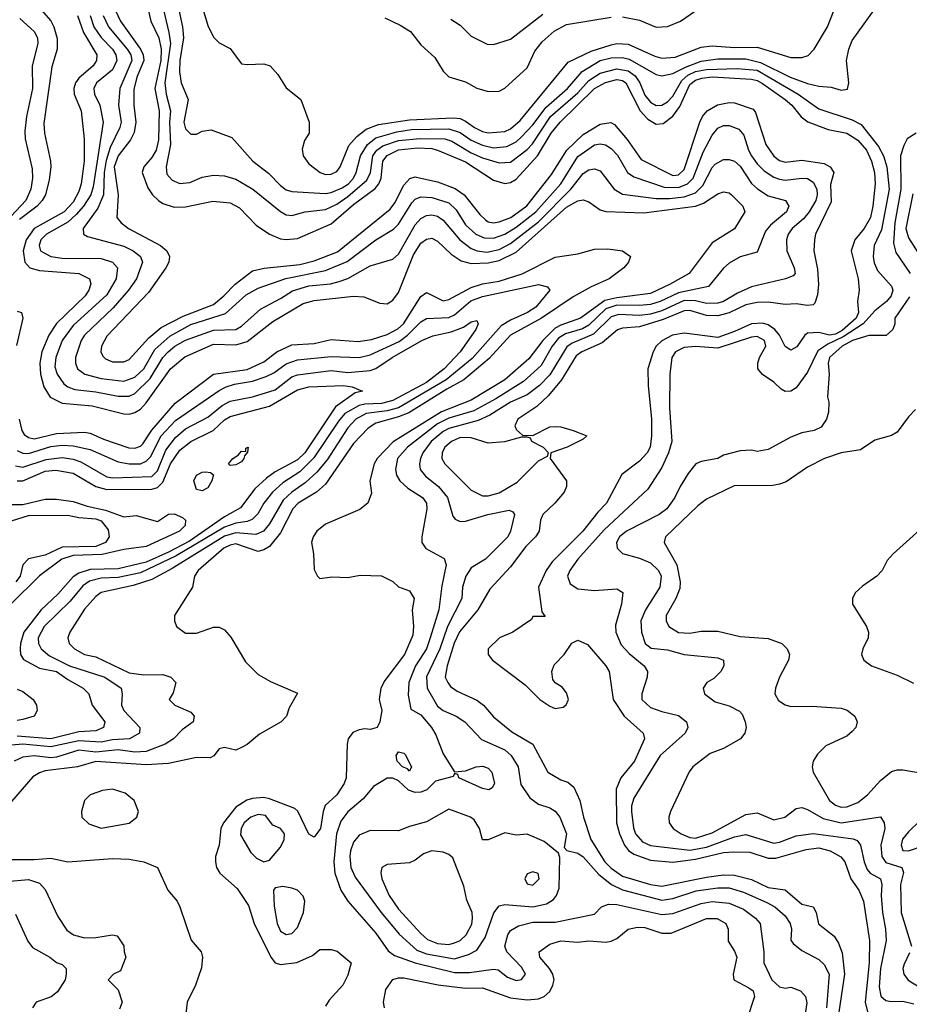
# Model space of a CAD drawing. Header units: inches. Extents: x 1793402 to 1900366, y 320852 to 470679.
# Tile 262 of 604: x 1844119 to 1847293, y 410402 to 413915. Entities that reach past the tile are written whole.
import ezdxf

# ---------------------------------------------------------------- set-up
doc = ezdxf.new("R2010")
doc.units = ezdxf.units.IN
doc.header["$MEASUREMENT"] = 0
doc.layers.add('B8441', color=7, linetype='Continuous')

msp = doc.modelspace()

# ---------------------------------------------------------------- linework, layer by layer
at = {"layer": 'B8441', "color": 4}
for points, elevation in [([(1844108, 414050), (1844230, 413910.5), (1844241.1, 413890), (1844252, 413848), (1844252.2, 413810), (1844233, 413747), (1844204.7, 413544.7), (1844206.7, 413510), (1844228.7, 413410), (1844230.3, 413389.7), (1844224.1, 413344.1), (1844210.3, 413290), (1844199.5, 413270), (1844181.1, 413250), (1844118.3, 413201.7)], 276), ([(1844755.5, 414010), (1844790.8, 413890.8), (1844811.1, 413851.1), (1844830, 413832), (1844870, 413812), (1844910, 413758), (1844930, 413754.8), (1844990, 413758), (1845012, 413750), (1845039.8, 413719.8), (1845070, 413672), (1845122, 413630), (1845152, 413550), (1845152, 413510), (1845135.3, 413484.7), (1845127.1, 413452.9), (1845130.8, 413430), (1845150, 413401), (1845191.3, 413370), (1845210, 413363), (1845230, 413363.8), (1845250, 413373.4), (1845262.9, 413390), (1845293.7, 413466.3), (1845321.8, 413498.2), (1845355.3, 413524.7), (1845399.3, 413540.7), (1845510, 413558.2), (1845665.5, 413565.5), (1845690, 413562.3), (1845710, 413553.1), (1845741.6, 413530), (1845770, 413516), (1845790, 413511.7), (1845850, 413516), (1845870, 413525.7), (1845904.7, 413555.3), (1846076.4, 413763.6), (1846157.6, 413802.4), (1846230, 413825.5), (1846250.2, 413830.2), (1846290, 413827.7), (1846384.8, 413784.8), (1846410, 413777.7), (1846458, 413782), (1846550, 413817.7), (1846590, 413821.3), (1846670, 413815.8), (1846750, 413817.6), (1846870, 413780.5), (1846910, 413780.7), (1846932.1, 413787.9), (1846954, 413810), (1847001.2, 413890), (1847025.2, 413950)], 316), ([(1844687.2, 413950), (1844700.3, 413890), (1844703.1, 413850), (1844690.4, 413770), (1844688.7, 413728.7), (1844695.5, 413690), (1844720.5, 413630), (1844704.4, 413550), (1844710, 413526), (1844730, 413506.8), (1844750, 413506.8), (1844770, 413517.3), (1844802, 413522), (1844875.3, 413495.3), (1844951.3, 413410), (1845007, 413367), (1845050, 413323), (1845070, 413308.4), (1845090, 413301.6), (1845210, 413294.6), (1845230, 413298.3), (1845270, 413315.2), (1845292.6, 413330), (1845309.7, 413350), (1845319.7, 413370), (1845334.5, 413430), (1845359.7, 413470), (1845390, 413493.4), (1845464.9, 413515.1), (1845517.2, 413522.8), (1845650, 413525.6), (1845690, 413512.6), (1845730, 413485.8), (1845770, 413466.9), (1845810, 413457.7), (1845857.4, 413462.6), (1845890, 413479.5), (1845910, 413497), (1845950, 413540.3), (1845997.2, 413602.8), (1846073, 413670), (1846126, 413730), (1846190, 413769.1), (1846230, 413779.1), (1846270, 413780.2), (1846293.9, 413773.9), (1846390, 413719.3), (1846410, 413714.4), (1846450, 413722.6), (1846494.2, 413745.8), (1846550, 413767.3), (1846610, 413775.8), (1846710, 413775.6), (1846762.7, 413762.7), (1846868, 413710), (1846930, 413687.4), (1846970, 413678.4), (1847014.9, 413674.9), (1847050, 413664), (1847072.7, 413667.3), (1847077.2, 413690), (1847069.4, 413770), (1847077, 413810), (1847090, 413841), (1847190, 413981)], 312), ([(1844325.5, 413930), (1844346.7, 413870), (1844394, 413790), (1844392.7, 413770), (1844380.4, 413750), (1844330, 413706), (1844318.3, 413690), (1844311.6, 413670), (1844312.9, 413650), (1844337.6, 413590), (1844348.7, 413488.7), (1844348.9, 413410), (1844338.3, 413330), (1844330, 413302.7), (1844310, 413264.7), (1844278, 413230), (1844170, 413169.7), (1844141.8, 413130), (1844131.5, 413090), (1844137.6, 413050), (1844154.8, 413030), (1844190, 413020.3), (1844330.2, 413010.2), (1844367.3, 412990), (1844372.7, 412972.7), (1844366, 412950), (1844352.4, 412930), (1844250, 412831.8), (1844223.1, 412790), (1844197.7, 412730), (1844190.2, 412690), (1844192.7, 412650), (1844205.2, 412605.2), (1844227.9, 412567.9), (1844270, 412547.2), (1844377.1, 412537.1), (1844490, 412508.9), (1844510, 412507.6), (1844530, 412513.4), (1844550, 412525.7), (1844570, 412548.7), (1844657.4, 412670), (1844708, 412712), (1844810, 412757.4), (1844890, 412755.2), (1844930, 412767.6), (1845021.6, 412838.4), (1845130, 412902), (1845170, 412913.1), (1845310, 412928.5), (1845346.4, 412926.4), (1845403.9, 412903.9), (1845430, 412901.3), (1845450, 412914.4), (1845470, 412941.3), (1845523.6, 413076.4), (1845550, 413118), (1845570, 413132.7), (1845590, 413135.5), (1845610, 413125.5), (1845658.9, 413078.9), (1845694.7, 413054.7), (1845730, 413045.8), (1845790, 413047.8), (1845830, 413055.9), (1845890, 413085.8), (1846070, 413245.7), (1846110, 413268.4), (1846130, 413273), (1846150, 413264.9), (1846190, 413236.3), (1846210.4, 413230.4), (1846346.3, 413226.3), (1846529.8, 413250.2), (1846559.3, 413260.7), (1846610, 413293.4), (1846630, 413300.7), (1846650, 413297.3), (1846658.8, 413290), (1846698.8, 413250), (1846706.8, 413230), (1846670, 413169.2), (1846590, 413119.3), (1846507.3, 413010), (1846438, 412970), (1846370, 412938.5), (1846250, 412923.2), (1846206.8, 412913.2), (1846120.4, 412850), (1846050, 412825.5), (1846030, 412814.4), (1845985.5, 412770), (1845935.3, 412704.7), (1845850, 412629.7), (1845730, 412558.2), (1845624.2, 412515.8), (1845451, 412409), (1845394.4, 412350), (1845383.7, 412330), (1845368.4, 412270), (1845374, 412226), (1845361, 412190), (1845332.2, 412167.8), (1845210, 412115.6), (1845179.1, 412090), (1845166, 412070), (1845160.5, 412050), (1845167.7, 412010), (1845170, 411954), (1845181, 411930), (1845190, 411921), (1845232.1, 411927.9), (1845290, 411924.9), (1845333.7, 411933.7), (1845410, 411931), (1845450.6, 411910.6), (1845470, 411891.3), (1845510, 411878), (1845526, 411850), (1845518.8, 411810), (1845524.4, 411750), (1845521.1, 411718.9), (1845492.2, 411650), (1845422, 411558), (1845408, 411530), (1845402, 411490), (1845410.5, 411450), (1845404, 411410), (1845394, 411390), (1845370, 411382.7), (1845350, 411385.2), (1845330, 411381.2), (1845308.1, 411371.9), (1845291, 411350), (1845286.8, 411330), (1845284, 411210), (1845276.3, 411190), (1845250.5, 411150), (1845208.8, 411111.2), (1845201.3, 411090), (1845192, 411030), (1845170, 410999), (1845150, 411009), (1845111.4, 411091.4), (1845100.7, 411100.7), (1845010, 411135.4), (1844990, 411139.7), (1844950, 411136.9), (1844929.2, 411130.8), (1844890, 411106), (1844846, 411050), (1844837.1, 411030), (1844830.4, 410970), (1844818, 410930), (1844818, 410910), (1844821.6, 410890), (1844833.4, 410870), (1844895.2, 410815.2), (1844935.2, 410755.2), (1844955.8, 410690), (1845014.9, 410570), (1845030, 410550.6), (1845050, 410543.8), (1845108.1, 410551.9), (1845163.7, 410576.3), (1845190, 410598), (1845230, 410598), (1845251.6, 410591.6), (1845302, 410550), (1845290, 410506), (1845271.3, 410470), (1845223.4, 410416.6), (1845210, 410395.3)], 284), ([(1844370.2, 413930), (1844383.6, 413890), (1844410, 413852), (1844450.3, 413810), (1844461.7, 413790), (1844465.7, 413770), (1844450, 413736.2), (1844393.4, 413690), (1844383, 413670), (1844385.5, 413650), (1844404.9, 413610), (1844417, 413550), (1844380.8, 413319.2), (1844372.4, 413290), (1844346.7, 413250), (1844319.8, 413220.2), (1844290, 413193.3), (1844214.9, 413150), (1844194.4, 413130), (1844188.8, 413110), (1844193, 413090), (1844230, 413070.3), (1844270, 413064.9), (1844410, 413063.7), (1844450.3, 413050.3), (1844468, 413030), (1844463.1, 412990), (1844430, 412934), (1844310, 412824.2), (1844270.3, 412770), (1844247.2, 412710), (1844243.9, 412676.1), (1844252.2, 412650), (1844276.1, 412616.1), (1844290, 412605.3), (1844315.8, 412595.8), (1844390, 412587.9), (1844470, 412571.7), (1844510, 412571.8), (1844530, 412581.1), (1844584.9, 412635.1), (1844629.9, 412710.1), (1844648.2, 412730), (1844671.8, 412750), (1844710, 412771.6), (1844810, 412807.7), (1844890, 412810.4), (1844910, 412821.6), (1844977.5, 412882.5), (1845050, 412920.4), (1845091.8, 412948.2), (1845150, 412965.2), (1845227.5, 412972.5), (1845259.3, 412980.7), (1845290, 412992), (1845370, 413037.1), (1845450, 413060.7), (1845470, 413079.1), (1845530, 413183.8), (1845550, 413205.5), (1845570, 413217.1), (1845590, 413219.5), (1845610, 413213.7), (1845630, 413199.5), (1845689.3, 413129.3), (1845730, 413098.9), (1845751, 413090), (1845785.3, 413085.3), (1845830, 413095.5), (1845870, 413116.1), (1845970, 413194), (1846086, 413310), (1846130, 413366), (1846150, 413379.3), (1846170, 413383), (1846190, 413376.3), (1846240.5, 413310), (1846270, 413292.4), (1846390, 413277.3), (1846437, 413277), (1846490, 413282.9), (1846530, 413296.9), (1846556.6, 413323.4), (1846590, 413387.3), (1846600.8, 413399.2), (1846630, 413416.3), (1846650, 413416.3), (1846670, 413410.5), (1846690, 413393), (1846730.3, 413330.3), (1846751.7, 413311.7), (1846790, 413286.4), (1846851.3, 413270), (1846864, 413250), (1846855.5, 413230), (1846798.3, 413181.7), (1846779.9, 413160.1), (1846750, 413085.2), (1846690, 413069.4), (1846650, 413046), (1846630, 413029.2), (1846576.7, 412963.3), (1846470, 412941.1), (1846403.8, 412910), (1846370, 412899.4), (1846330, 412895.3), (1846250, 412896.1), (1846210, 412884.1), (1846150, 412825.6), (1846127.3, 412812.7), (1846065.9, 412794.1), (1846041.5, 412778.5), (1846019, 412750), (1845979.1, 412680.9), (1845916.1, 412623.9), (1845817.9, 412562.1), (1845739.8, 412520.2), (1845650, 412494), (1845610, 412473.6), (1845502.4, 412390), (1845466.7, 412350), (1845459.3, 412310), (1845463.8, 412290), (1845475.5, 412270), (1845504, 412244), (1845556.3, 412210), (1845570.4, 412190), (1845572.2, 412170), (1845553.4, 412070), (1845554, 412050), (1845568.1, 412028.1), (1845633.2, 411993.2), (1845640.7, 411970), (1845624.9, 411895.1), (1845614.9, 411810), (1845583.6, 411710), (1845570.2, 411670), (1845531.6, 411610), (1845507, 411550), (1845505.1, 411505.1), (1845514.8, 411454.8), (1845550, 411435.5), (1845588, 411390), (1845603.9, 411363.9), (1845630, 411296), (1845670, 411231.3), (1845710, 411234.8), (1845748, 411250), (1845771.9, 411251.9), (1845790, 411244.9), (1845803, 411230), (1845812.7, 411190), (1845805.2, 411174.8), (1845792.5, 411167.5), (1845770, 411172), (1845686, 411210), (1845682, 411222), (1845670, 411226), (1845665.4, 411214.6), (1845602, 411198), (1845572.2, 411167.8), (1845550, 411159.1), (1845530, 411158.5), (1845506.1, 411166.1), (1845470, 411199.6), (1845450, 411209.4), (1845430, 411209.2), (1845381.1, 411178.9), (1845344.7, 411135.3), (1845290, 411089.4), (1845264.9, 411055.1), (1845248.8, 411010), (1845240.3, 410910), (1845243.8, 410870), (1845264.9, 410810), (1845290.3, 410770.3), (1845390, 410656.3), (1845433.1, 410593.1), (1845456, 410576), (1845530.2, 410550.2), (1845670, 410516.1), (1845724.2, 410515.8), (1845810, 410528.2), (1845825.8, 410525.8), (1845859.2, 410499.2), (1845890, 410487), (1845910, 410490.8), (1845923.7, 410510), (1845910, 410535.1), (1845857.2, 410590), (1845849.5, 410610), (1845860.9, 410650), (1845870, 410666), (1845898.3, 410681.7), (1845950, 410695.3), (1846030, 410695.5), (1846170, 410724), (1846195.3, 410750), (1846220.1, 410759.9), (1846250, 410758.4), (1846410, 410722.3), (1846450, 410726), (1846550, 410762.3), (1846590, 410768.9), (1846650, 410763.1), (1846702.2, 410742.2), (1846744, 410710), (1846760.7, 410690), (1846774.4, 410590), (1846774, 410550), (1846803.1, 410490), (1846830, 410464.4), (1846850, 410459.3), (1846870, 410463), (1846904.7, 410450), (1846922.8, 410430), (1846927.3, 410407.3), (1846915.8, 410330)], 288), ([(1844416.1, 413930), (1844435.6, 413890), (1844502.7, 413810), (1844515.2, 413790), (1844519, 413770), (1844476.5, 413670), (1844471.8, 413610), (1844481.1, 413550), (1844476.5, 413530), (1844441.3, 413458.7), (1844426.8, 413413.2), (1844420.6, 413370), (1844417.7, 413290), (1844397.2, 413242.8), (1844344.9, 413170), (1844346, 413150), (1844361.1, 413141.1), (1844490, 413107), (1844524, 413090), (1844550, 413070.5), (1844557.1, 413050), (1844535.3, 412990), (1844506.7, 412950), (1844452.7, 412887.3), (1844350.4, 412790), (1844337.6, 412770), (1844318.4, 412710), (1844318.4, 412690), (1844325.5, 412670), (1844351, 412650), (1844410, 412635.3), (1844490, 412626), (1844530, 412639.5), (1844561.7, 412670), (1844601, 412739), (1844654.1, 412785.9), (1844730, 412827.1), (1844852.8, 412867.2), (1844926.9, 412933.1), (1844970, 412957.6), (1845068, 412992), (1845210, 413020.2), (1845287.9, 413052.1), (1845389.5, 413130), (1845452.2, 413167.8), (1845470, 413185.5), (1845518.4, 413261.6), (1845530, 413274.4), (1845550, 413283.7), (1845590, 413280.3), (1845650, 413261.3), (1845676.2, 413236.2), (1845710, 413183.8), (1845746, 413150), (1845776.5, 413136.5), (1845810, 413135.2), (1845850, 413150.3), (1845890, 413174.9), (1845960.4, 413230), (1846049.7, 413330), (1846110, 413427), (1846170, 413468.5), (1846190, 413472.4), (1846208.7, 413468.7), (1846230, 413455.5), (1846251.5, 413431.5), (1846288.2, 413370), (1846310, 413354.4), (1846418, 413318), (1846470, 413315.9), (1846502.4, 413330), (1846522.3, 413350), (1846557.4, 413442.6), (1846590, 413502.8), (1846610, 413527.7), (1846630, 413538), (1846650, 413538), (1846685.1, 413525.1), (1846702.9, 413502.9), (1846719.5, 413450), (1846730.3, 413430), (1846750, 413400.4), (1846775.5, 413375.5), (1846810, 413353.4), (1846830, 413346), (1846850, 413343.1), (1846910, 413350.3), (1846930, 413348.5), (1846950, 413335.5), (1846963.1, 413310), (1846964.6, 413290), (1846959.5, 413270), (1846936.5, 413230), (1846915.5, 413204.5), (1846875.5, 413170), (1846861.6, 413150), (1846855.5, 413130), (1846856.3, 413090), (1846882, 413030), (1846886, 413010), (1846878.5, 413001.5), (1846852, 412990), (1846730, 412961.6), (1846680.5, 412939.5), (1846630.6, 412910), (1846610, 412903.5), (1846570, 412902), (1846530, 412911.7), (1846490, 412913.2), (1846410, 412876.8), (1846370, 412864.8), (1846330, 412859.8), (1846257, 412863), (1846230, 412855.3), (1846166.6, 412793.4), (1846090, 412761.5), (1846071.8, 412748.2), (1846010, 412648), (1845973.7, 412610), (1845930, 412576.4), (1845870.5, 412550), (1845796.1, 412503.9), (1845755.4, 412484.6), (1845650, 412456.8), (1845630, 412446), (1845587.4, 412410), (1845557, 412370), (1845548.5, 412350), (1845544.9, 412330), (1845548.4, 412310), (1845566.6, 412286.6), (1845613, 412250), (1845644.9, 412210), (1845664.1, 412144.1), (1845673, 412133), (1845690, 412124.9), (1845710, 412125.5), (1845789.7, 412150.3), (1845865.4, 412165.4), (1845878.8, 412158.8), (1845884.7, 412150), (1845870.6, 412090), (1845860.7, 412070), (1845781, 411990), (1845730, 411959.3), (1845710.5, 411930), (1845699.3, 411890), (1845697.1, 411850), (1845644.9, 411750), (1845618, 411670), (1845570.5, 411570.5), (1845572.4, 411530), (1845610, 411465.5), (1845630, 411450.5), (1845676, 411430), (1845706.8, 411410), (1845767.2, 411347.2), (1845850, 411310.4), (1845873, 411290), (1845897.1, 411250), (1845906.6, 411186.6), (1845939.1, 411139.1), (1845970, 411116), (1846010, 411102.8), (1846030, 411090.8), (1846046.8, 411070), (1846070.5, 411010), (1846062, 410962), (1846071, 410951), (1846110, 410942), (1846130, 410928), (1846185.9, 410865.9), (1846230.4, 410830), (1846270, 410810.2), (1846410, 410774), (1846450, 410779.6), (1846532.7, 410807.3), (1846610, 410817.3), (1846650, 410817.7), (1846702, 410802), (1846785.1, 410765.1), (1846813.4, 410750), (1846850, 410718), (1846868.2, 410690), (1846872.4, 410670), (1846870.6, 410630.6), (1846878.8, 410618.8), (1846910, 410594.8), (1846970, 410562), (1846990, 410544.7), (1847007.3, 410510), (1846998.3, 410390)], 292), ([(1844459.6, 413950), (1844478, 413910), (1844549.4, 413809.4), (1844559.2, 413790), (1844561.6, 413770), (1844537.2, 413710), (1844526.4, 413666.4), (1844525.5, 413610), (1844533.4, 413550), (1844527.1, 413512.9), (1844513.6, 413486.4), (1844470, 413429.6), (1844455.4, 413390), (1844470.3, 413290), (1844466, 413210), (1844480.7, 413190), (1844507.3, 413170), (1844620.7, 413110), (1844644, 413090), (1844653.4, 413070), (1844650.5, 413050), (1844640.5, 413030), (1844578.2, 412941.8), (1844430, 412786), (1844410.5, 412750), (1844408.2, 412730), (1844415.2, 412715.2), (1844425.5, 412705.5), (1844450, 412694.9), (1844490, 412694.9), (1844510, 412703), (1844580, 412780), (1844623.6, 412816.4), (1844702.6, 412857.4), (1844810, 412898.9), (1844847.6, 412930), (1844888, 412972), (1844950, 413018.7), (1844991.1, 413028.9), (1845118.5, 413041.5), (1845170, 413054.9), (1845253.1, 413086.9), (1845440.8, 413239.2), (1845457.7, 413262.3), (1845490, 413324.9), (1845511.3, 413348.7), (1845530, 413354), (1845550, 413350.3), (1845610, 413336.5), (1845673.1, 413313.1), (1845704.9, 413290), (1845760.5, 413220.5), (1845781.1, 413201.1), (1845790, 413194.4), (1845810, 413190.3), (1845830, 413194.3), (1845871.6, 413210), (1845928.5, 413251.5), (1846016.9, 413363.1), (1846071.2, 413450), (1846130, 413506), (1846190, 413542.6), (1846228.5, 413548.5), (1846241.1, 413541.1), (1846287.1, 413487.1), (1846335.9, 413415.9), (1846450, 413358.7), (1846470, 413362), (1846490, 413380.5), (1846545.4, 413550), (1846555.1, 413570), (1846572, 413590), (1846608.6, 413611.4), (1846650, 413619.5), (1846670, 413618.9), (1846735.9, 413595.9), (1846744.6, 413584.6), (1846781.6, 413470), (1846810, 413428), (1846830, 413413), (1846850, 413406.4), (1846910, 413413.7), (1846990, 413401.6), (1847010.8, 413390), (1847024, 413370), (1847012.4, 413327.6), (1847014.4, 413265.6), (1846958.4, 413150), (1846954.9, 413130), (1846952.4, 413090), (1846965.2, 413025.2), (1846969, 412970), (1846966.1, 412933.9), (1846955.8, 412904.2), (1846950, 412898), (1846930, 412895.6), (1846890, 412901.6), (1846850, 412899.6), (1846790, 412907.4), (1846750, 412906.4), (1846710, 412897.6), (1846650, 412868.7), (1846610, 412858.2), (1846570, 412860.3), (1846510, 412878), (1846490, 412876.5), (1846415, 412845), (1846330, 412819.8), (1846270, 412814.3), (1846251.7, 412808.3), (1846197.6, 412762.4), (1846124.9, 412730), (1846104.2, 412715.8), (1846051.7, 412630), (1846006.1, 412573.9), (1845964.4, 412535.6), (1845896, 412490), (1845886, 412466), (1845891.6, 412451.6), (1845912.7, 412432.7), (1845950, 412432), (1846010, 412462.8), (1846030, 412464), (1846050, 412462.8), (1846094, 412450), (1846142, 412430), (1846130, 412418), (1846072, 412390), (1846014, 412370), (1846012, 412350), (1846070.4, 412270), (1846070.4, 412250), (1846061.6, 412230), (1846028.2, 412190), (1845986, 412150), (1845977.1, 412130), (1845972.2, 412090), (1845959.5, 412070), (1845924.8, 412035.2), (1845870, 411962.9), (1845796.2, 411883.8), (1845753.7, 411810), (1845688.5, 411731.5), (1845669.3, 411690.7), (1845643.6, 411610), (1845637.6, 411570), (1845646, 411550), (1845656.5, 411536.5), (1845679.9, 411519.9), (1845750, 411487.7), (1845773.4, 411470), (1845810, 411427.7), (1845874.4, 411374.4), (1845950, 411330.6), (1846004, 411230), (1846050, 411203), (1846074.9, 411194.9), (1846096.4, 411176.4), (1846117.1, 411130), (1846130.6, 411069.4), (1846156.5, 410990), (1846207.4, 410910), (1846230, 410887.6), (1846270, 410859), (1846370, 410830.2), (1846410, 410823.2), (1846570, 410856.2), (1846630, 410863.9), (1846670, 410863.2), (1846730, 410847.6), (1846790, 410819.6), (1846850.3, 410810.3), (1846910, 410759.1), (1846950.4, 410750.4), (1846960.4, 410730), (1846968.8, 410688.8), (1847025.1, 410645.1), (1847040.8, 410620.8), (1847053.8, 410586.2), (1847062.4, 410510), (1847037.7, 410350)], 296), ([(1844576.9, 413950), (1844586.3, 413910), (1844615.2, 413850), (1844623.5, 413810), (1844622, 413770), (1844601, 413670), (1844616.2, 413590), (1844613.9, 413486.1), (1844605.2, 413450), (1844590, 413422.9), (1844561.6, 413390), (1844556.4, 413370), (1844575.8, 413315.8), (1844593, 413290), (1844614, 413270), (1844630, 413259.3), (1844670, 413246.7), (1844710, 413247), (1844807.9, 413267.9), (1844870, 413261.6), (1844903.4, 413243.4), (1844962.4, 413182.4), (1845010.7, 413150), (1845050, 413133.7), (1845069.6, 413130.4), (1845110, 413134), (1845230, 413187), (1845310, 413256.1), (1845386.8, 413313.2), (1845400.4, 413330), (1845408.7, 413350), (1845415.1, 413410), (1845430, 413430.2), (1845470, 413451), (1845538, 413458), (1845590, 413455.5), (1845610.2, 413450.2), (1845710, 413407.7), (1845810, 413343.1), (1845850, 413330.4), (1845870, 413334.4), (1845890, 413346.4), (1845966, 413430), (1846015.3, 413510), (1846046.9, 413550), (1846169.8, 413670), (1846209.2, 413690.8), (1846250, 413701.2), (1846270, 413698.5), (1846282, 413690), (1846333.1, 413590), (1846360.7, 413560.7), (1846390, 413542.4), (1846415.2, 413544.8), (1846450, 413570.4), (1846474.1, 413605.9), (1846510, 413683.7), (1846530, 413698.8), (1846553.4, 413706.6), (1846590, 413710.8), (1846730, 413703.2), (1846750, 413698.6), (1846770, 413687.1), (1846850.1, 413630.1), (1846873.7, 413610), (1846908, 413568), (1846931.2, 413551.2), (1847003.5, 413523.5), (1847070.2, 413510.2), (1847110, 413485.7), (1847140.2, 413450), (1847158.3, 413410), (1847168.9, 413370), (1847171.7, 413330), (1847163.6, 413250), (1847154.6, 413210), (1847132.2, 413170), (1847099.3, 413130), (1847086, 413090), (1847110.4, 412990), (1847114, 412950), (1847108.8, 412910), (1847111.6, 412870), (1847104.2, 412850), (1847053.9, 412806.1), (1847030, 412793.1), (1847009.1, 412789.1), (1846970, 412798.7), (1846930, 412796.9), (1846920.4, 412790), (1846892.3, 412747.7), (1846870, 412736.2), (1846850, 412749.3), (1846829.8, 412790), (1846813.3, 412810), (1846790, 412826.6), (1846770, 412832.4), (1846730, 412829.8), (1846670, 412802.2), (1846610, 412781.6), (1846490, 412796.8), (1846447.7, 412790), (1846410, 412769.6), (1846390.4, 412750), (1846378.7, 412730), (1846360.4, 412670), (1846361.3, 412610), (1846373.4, 412490), (1846373.7, 412430), (1846368.4, 412390), (1846358.4, 412370), (1846330, 412339.5), (1846267.4, 412292.6), (1846212.4, 412190), (1846181.3, 412158.7), (1846128.5, 412090), (1846019.4, 411980.6), (1845997, 411950), (1845970.4, 411890), (1845982, 411802), (1845994, 411786), (1845950, 411786), (1845944.7, 411775.3), (1845878, 411730), (1845830.5, 411709.5), (1845790.8, 411670), (1845790.8, 411650), (1845806, 411630), (1845922.6, 411542.6), (1845974.8, 411490), (1846010, 411465.5), (1846030, 411457.3), (1846058, 411462), (1846069.3, 411470.7), (1846077.2, 411490), (1846070, 411514), (1846054, 411534), (1846029.3, 411549.3), (1846020.9, 411560.9), (1846017.2, 411590), (1846026.6, 411613.4), (1846062, 411650), (1846088.9, 411691.1), (1846110, 411702), (1846145.4, 411685.4), (1846210.8, 411610), (1846222.8, 411590), (1846236.3, 411490), (1846275.5, 411430), (1846344, 411370), (1846348, 411350), (1846312.7, 411270), (1846263.8, 411210), (1846246.7, 411170), (1846249, 411050), (1846259.6, 411010), (1846277.4, 410970), (1846291.1, 410951.1), (1846310, 410937.4), (1846370, 410916.1), (1846450, 410909.2), (1846530, 410919.8), (1846630, 410943.9), (1846666.6, 410946.6), (1846724.8, 410944.8), (1846790, 410924), (1846816.6, 410923.4), (1846925.5, 410954.5), (1846970, 410960.3), (1847010.8, 410950), (1847048.9, 410928.9), (1847063.8, 410910), (1847084.9, 410850), (1847112.7, 410810), (1847130.3, 410770.3), (1847151.7, 410630), (1847150.2, 410550), (1847136, 410410), (1847146.4, 410366.4)], 304), ([(1844631.6, 413950), (1844651.3, 413870), (1844656.5, 413830), (1844636.5, 413690), (1844641.3, 413650), (1844656.9, 413590), (1844653.2, 413550), (1844656.5, 413470), (1844641.3, 413390), (1844644.2, 413364.2), (1844662.6, 413342.6), (1844690, 413330.5), (1844725.8, 413334.2), (1844770, 413353), (1844810, 413360.5), (1844850, 413358), (1844890, 413346), (1844950.7, 413310), (1845050, 413230.6), (1845070, 413219.1), (1845090, 413217.1), (1845138, 413230), (1845210, 413238), (1845250, 413257.3), (1845290, 413284.2), (1845357, 413343), (1845370.8, 413370), (1845379.3, 413430), (1845393.7, 413450), (1845415.1, 413464.9), (1845470, 413483.8), (1845548.3, 413491.7), (1845636, 413490), (1845661.2, 413481.2), (1845730, 413440.2), (1845770, 413422.4), (1845830, 413404.6), (1845870, 413407.2), (1845930, 413451.8), (1845948.2, 413471.8), (1846013.3, 413570), (1846110, 413653.6), (1846150, 413697.7), (1846190, 413723.9), (1846250, 413739.3), (1846290, 413733), (1846314.7, 413714.7), (1846331.6, 413690), (1846350, 413645.5), (1846370, 413621.3), (1846390, 413608.8), (1846410, 413610.4), (1846430, 413622), (1846450, 413642.4), (1846481.5, 413698.5), (1846502.9, 413717.1), (1846530, 413730.1), (1846570, 413737.3), (1846679.1, 413740.9), (1846750, 413734.8), (1846897.1, 413650), (1846970, 413597.1), (1847090, 413557.6), (1847121.5, 413541.5), (1847183.2, 413463.2), (1847201.5, 413430), (1847213.6, 413390), (1847222, 413310), (1847194.4, 413165.6), (1847168.4, 413110), (1847164.4, 413070), (1847167.5, 413047.5), (1847180.3, 413020.3), (1847230, 412964.7), (1847234.4, 412950), (1847228.2, 412930), (1847212.2, 412910), (1847170, 412876.9), (1847129.1, 412830), (1847056.9, 412783.1), (1847002.7, 412757.3), (1846966.4, 412733.6), (1846930, 412657.2), (1846890, 412601.2), (1846870, 412589.3), (1846850, 412589.2), (1846836.5, 412596.5), (1846810, 412622), (1846770, 412648.7), (1846753.2, 412670), (1846752.7, 412690), (1846759.3, 412710), (1846780.9, 412750), (1846776, 412770), (1846750, 412784.5), (1846730, 412782.4), (1846610, 412742.7), (1846530, 412749.7), (1846490, 412745.6), (1846459.1, 412730), (1846446, 412710), (1846439.3, 412650), (1846438, 412530), (1846446, 412410), (1846434.4, 412370), (1846410, 412317.2), (1846359.9, 412240.1), (1846204.8, 412095.2), (1846110.5, 411990), (1846082, 411950), (1846073.4, 411930), (1846082.8, 411902.8), (1846110, 411884.9), (1846170, 411879.1), (1846250, 411884.7), (1846271, 411871), (1846266.8, 411830), (1846245.3, 411754.7), (1846246.4, 411730), (1846265.1, 411685.1), (1846293.8, 411653.8), (1846347.3, 411610), (1846358.8, 411590), (1846357.3, 411570), (1846338.8, 411510), (1846338.8, 411490), (1846370, 411461.6), (1846410, 411446.4), (1846470, 411433), (1846498.8, 411410), (1846502.8, 411390), (1846494, 411370), (1846404, 411290), (1846310, 411137.2), (1846302, 411110), (1846302, 411090), (1846308.6, 411031.4), (1846315.8, 411010), (1846341.6, 410981.6), (1846370, 410968.8), (1846510, 410952.3), (1846570, 410963.2), (1846670, 411000.3), (1846710, 411008.7), (1846810, 410977.6), (1846830, 410980.3), (1846890, 411003.7), (1846950, 411011.7), (1847092.9, 410992.9), (1847106.9, 410986.9), (1847119.3, 410970), (1847132.2, 410910), (1847143.2, 410883.2), (1847154, 410870), (1847190.2, 410850.2), (1847195.8, 410830), (1847193.4, 410790), (1847197.4, 410730), (1847208.7, 410670), (1847210.3, 410630), (1847190.3, 410530), (1847185.2, 410465.2), (1847191.8, 410431.8), (1847210, 410416.4), (1847230, 410412.4), (1847270, 410413.7), (1847310, 410404.2)], 308), ([(1845421.4, 413921.4), (1845475.9, 413895.9), (1845512.8, 413872.8), (1845550, 413826), (1845599.9, 413779.9), (1845630, 413731.3), (1845650, 413711), (1845710, 413694), (1845750.5, 413670.5), (1845790, 413659.1), (1845830, 413660.7), (1845850, 413670.7), (1845930, 413743), (1845957.2, 413802.8), (1845983.4, 413836.6), (1846026.3, 413873.7), (1846070, 413898.3), (1846230, 413924.6)], 324), ([(1845656.8, 413916.8), (1845690, 413896), (1845730, 413856), (1845787.5, 413827.5), (1845810, 413826.8), (1845870, 413846), (1845985.4, 413934.6)], 328), ([(1846270, 413924.9), (1846330, 413913.7), (1846390, 413888.7), (1846430, 413890.4), (1846477.2, 413910), (1846530, 413947.3)], 324), ([(1844119.2, 413919.2), (1844170, 413873.4), (1844182.4, 413850), (1844183.1, 413830), (1844163.7, 413750), (1844164.4, 413670), (1844142.6, 413570), (1844137.3, 413517.3), (1844138.7, 413490), (1844162.9, 413382.9), (1844164.2, 413350), (1844158.9, 413310), (1844141.1, 413270), (1844070, 413195.6)], 272), ([(1847318, 413510), (1847286, 413490), (1847273.2, 413466.8), (1847261.6, 413430), (1847263.2, 413310), (1847241.2, 413190), (1847237.5, 413117.5), (1847244.7, 413084.7), (1847296.4, 413010)], 312), ([(1847306, 413294), (1847281.5, 413170), (1847290, 413137.3), (1847332, 413072)], 316), ([(1844116.5, 412490), (1844126.3, 412450), (1844135.1, 412435.1), (1844150, 412424.2), (1844170, 412420.2), (1844250, 412438.5), (1844350, 412444), (1844370, 412440.2), (1844418.4, 412418.4), (1844508.1, 412388.1), (1844530, 412386), (1844550, 412394), (1844557.7, 412402.3), (1844589.9, 412450.1), (1844673.5, 412546.5), (1844810, 412650.3), (1844930, 412667.7), (1844990, 412694.3), (1845036.2, 412730), (1845090, 412754.6), (1845170, 412760.3), (1845230, 412774), (1845326.6, 412766.6), (1845374.4, 412774.4), (1845430, 412791.4), (1845468.3, 412811.7), (1845488.3, 412830), (1845550, 412928), (1845570, 412942), (1845630, 412912.4), (1845650, 412917), (1845730, 412959.1), (1845770, 412972.3), (1845830, 412981.8), (1845911.5, 413008.5), (1846030, 413068.2), (1846110, 413080.3), (1846170, 413097), (1846218, 413098), (1846270, 413090.6), (1846298, 413070), (1846290.8, 413050), (1846274.8, 413030), (1846222, 412990), (1846157.5, 412962.5), (1846093.5, 412926.5), (1845980.3, 412850), (1845870.4, 412790), (1845794, 412706), (1845703.1, 412630), (1845642.5, 412597.5), (1845507, 412513), (1845470, 412497.8), (1845390, 412475.6), (1845361.8, 412458.2), (1845310, 412402.9), (1845210, 412257.6), (1845178, 412230), (1845112.7, 412190), (1845093.7, 412170), (1845050, 412084.5), (1845010, 412036.2), (1844990, 412023.7), (1844970, 412018), (1844890, 412044.7), (1844870, 412040.5), (1844846.7, 412030), (1844756, 411950), (1844742.8, 411930), (1844736, 411890), (1844671.3, 411790), (1844671.3, 411770), (1844678, 411750), (1844710, 411726.8), (1844750, 411726.8), (1844810, 411747.3), (1844830, 411747.3), (1844850, 411738.8), (1844871.9, 411711.9), (1844924.2, 411624.2), (1844970, 411578.8), (1845013.7, 411553.7), (1845110, 411512), (1845079.8, 411460.2), (1845071.3, 411430), (1845052, 411410), (1844974.4, 411365.6), (1844930.5, 411329.5), (1844910, 411319), (1844890, 411309.2), (1844850, 411319), (1844830, 411314), (1844811.1, 411288.9), (1844798, 411282), (1844750, 411282.7), (1844650, 411261.6), (1844570, 411256.8), (1844390, 411268.7), (1844324.7, 411250), (1844210, 411235.1), (1844190, 411228), (1844165.8, 411214.2), (1844090, 411126)], 276), ([(1844110, 412377.6), (1844130, 412368.9), (1844150, 412367.9), (1844230, 412392.2), (1844270, 412396.9), (1844310, 412394.9), (1844370, 412381.7), (1844470, 412338), (1844510, 412330.3), (1844550, 412330.3), (1844570, 412339.5), (1844585, 412355), (1844623.5, 412430), (1844675.3, 412484.7), (1844830, 412592.2), (1844855.1, 412604.9), (1844885.2, 412614.8), (1844950, 412625.2), (1844998.2, 412641.8), (1845025.3, 412654.7), (1845070, 412687.4), (1845110, 412701.1), (1845230, 412712.9), (1845330, 412710.2), (1845370, 412719.6), (1845472.5, 412767.5), (1845502.6, 412790), (1845550, 412837.6), (1845570, 412848.5), (1845650, 412853.1), (1845670, 412861.7), (1845728.3, 412911.7), (1845770, 412927.9), (1845970, 412970.4), (1846002, 412962), (1846011, 412950), (1845960.5, 412890), (1845930.5, 412870), (1845870, 412843.1), (1845837.3, 412822.7), (1845733.8, 412706.2), (1845640.3, 412630), (1845470, 412530.7), (1845430, 412519.1), (1845354.8, 412510), (1845318.7, 412490), (1845290, 412458.7), (1845215.6, 412344.4), (1845179.1, 412300.9), (1845137.8, 412262.2), (1845090, 412229.7), (1845059, 412201), (1845010, 412116.2), (1844988.2, 412090), (1844962, 412078), (1844890, 412084.2), (1844850, 412072.9), (1844662.6, 411957.4), (1844590, 411918), (1844523.7, 411896.3), (1844410, 411871.5), (1844390, 411857), (1844350, 411812.3), (1844297.3, 411730), (1844290.7, 411710), (1844294.8, 411690), (1844302, 411682), (1844314.8, 411670), (1844350, 411650.5), (1844390, 411641.6), (1844510, 411584.6), (1844562, 411578), (1844630, 411579.1), (1844658, 411570), (1844676, 411550), (1844666, 411514), (1844652, 411490), (1844672, 411470), (1844730, 411444.7), (1844741, 411430), (1844738, 411410), (1844698.7, 411381.3), (1844667.3, 411350), (1844637.3, 411330), (1844570, 411304.8), (1844530, 411302), (1844470, 411310.7), (1844390, 411302.3), (1844330, 411308.4), (1844250, 411283.5), (1844230, 411281.4), (1844170, 411288.3), (1844130, 411283.6), (1844098.8, 411270)], 272), ([(1847293.7, 412926.3), (1847242, 412850), (1847242, 412830), (1847234, 412810), (1847211.1, 412788.9), (1847148.9, 412788.9), (1847091, 412770), (1847054, 412750), (1847008.7, 412710), (1847003.8, 412690), (1847007.7, 412650), (1847001, 412570), (1847006, 412550), (1847005.4, 412514.6), (1846998, 412490), (1846978.8, 412461.2), (1846954, 412450), (1846910, 412441.2), (1846870, 412426), (1846790, 412381.2), (1846750, 412374), (1846730, 412379), (1846690, 412377.2), (1846630, 412361.2), (1846610, 412349.3), (1846550, 412339), (1846532, 412330), (1846504.1, 412295.9), (1846475.5, 412250), (1846457.1, 412210), (1846427.7, 412170), (1846400.7, 412150), (1846284, 412090), (1846259.1, 412070), (1846248, 412050), (1846250.8, 412030), (1846270, 412010.8), (1846330, 411994.4), (1846370, 411977.1), (1846398, 411950), (1846408.2, 411930), (1846403.1, 411890), (1846352.4, 411810), (1846335.5, 411770), (1846338, 411730), (1846350.7, 411690), (1846372.7, 411672.7), (1846430, 411666.7), (1846490, 411650.4), (1846610, 411638.8), (1846630.5, 411630.5), (1846631, 411610), (1846621, 411590), (1846595.2, 411564.8), (1846571.3, 411550), (1846558, 411530), (1846562.8, 411510), (1846601.1, 411481.1), (1846650, 411467.3), (1846687.9, 411447.9), (1846697.1, 411437.1), (1846707.3, 411410), (1846710.7, 411390), (1846706.8, 411370), (1846691, 411350), (1846630, 411315.1), (1846582.5, 411297.5), (1846521, 411250), (1846507.9, 411232.1), (1846440.7, 411090), (1846434.8, 411070), (1846436, 411050), (1846450.8, 411030), (1846479.1, 411010), (1846510, 410997.4), (1846530, 410995.2), (1846590, 411014), (1846710, 411079.3), (1846750, 411084.9), (1846810, 411060.5), (1846848.7, 411070), (1846890, 411100.7), (1846910, 411104), (1846930, 411097.3), (1846985.7, 411065.7), (1847050, 411050.3), (1847190.6, 411070.6), (1847204, 411050), (1847205.5, 411030), (1847191.8, 410970), (1847195.3, 410930), (1847210, 410908.8), (1847266.8, 410890), (1847272, 410872), (1847262, 410830), (1847264.4, 410730), (1847300.7, 410610)], 312), ([(1844110, 412875.5), (1844124.7, 412870), (1844130.4, 412850.4), (1844107.6, 412752.4)], 276), ([(1844104, 412324), (1844130, 412319.1), (1844213.4, 412346.6), (1844270, 412352.6), (1844310, 412346.7), (1844337.3, 412337.3), (1844430, 412283.6), (1844450, 412280.2), (1844590, 412284.9), (1844610, 412306), (1844640.7, 412379.3), (1844675.1, 412424.9), (1844710, 412454.9), (1844790, 412496.5), (1844841.5, 412538.5), (1844870, 412554.6), (1844950, 412569), (1845030, 412594), (1845090, 412641.1), (1845110, 412647.6), (1845230, 412664), (1845290, 412656.1), (1845370, 412663.1), (1845390, 412670.3), (1845447.6, 412710), (1845553.2, 412770), (1845592.5, 412787.5), (1845658.2, 412801.8), (1845702, 412818), (1845730, 412837.3), (1845750, 412842), (1845754.8, 412830), (1845746.8, 412810), (1845690.4, 412730), (1845633.1, 412670), (1845570, 412620.3), (1845450, 412557.1), (1845410, 412546), (1845350, 412544), (1845330, 412538.9), (1845279.6, 412510), (1845256.7, 412483.3), (1845168.2, 412351.8), (1845118, 412302), (1845057.5, 412262.5), (1845021.3, 412230), (1844990.3, 412190), (1844968.1, 412151.9), (1844947.9, 412132.1), (1844930, 412124.8), (1844890, 412118.8), (1844850, 412104.2), (1844677.4, 412002.6), (1844550, 411941.1), (1844470, 411924.8), (1844410, 411922.2), (1844367.6, 411912.4), (1844344.2, 411895.8), (1844299.1, 411840.9), (1844205.7, 411750), (1844184.4, 411710), (1844185.5, 411690), (1844195.5, 411670), (1844225.3, 411645.3), (1844296.3, 411610), (1844422, 411570), (1844480.7, 411530), (1844484.9, 411510), (1844481.6, 411470), (1844490.4, 411450), (1844547.3, 411390), (1844546.8, 411370), (1844510.2, 411349.8), (1844450, 411346.2), (1844410, 411337.1), (1844330, 411342.7), (1844230, 411321.1), (1844130, 411330.6), (1844090, 411326.8)], 268), ([(1844110, 412270.3), (1844130.4, 412270.4), (1844210, 412304.9), (1844248.1, 412308.1), (1844310, 412296.9), (1844390, 412250.2), (1844430, 412238.8), (1844590, 412239.7), (1844610, 412246), (1844630, 412264.6), (1844656.8, 412330), (1844690, 412379.5), (1844730, 412410.3), (1844809.6, 412450), (1844850, 412487.2), (1844870, 412499.6), (1845010, 412536.5), (1845110, 412594.3), (1845150, 412605.2), (1845274, 412610), (1845304.9, 412604.9), (1845342, 412590), (1845316.4, 412583.6), (1845245.6, 412534.4), (1845136.5, 412370), (1845110, 412344.8), (1845030, 412301.7), (1845000, 412280), (1844958.4, 412241.6), (1844906.5, 412173.5), (1844850, 412142), (1844725.1, 412054.9), (1844650, 412014.9), (1844570, 411979.5), (1844470, 411955.8), (1844370, 411953.7), (1844330, 411940.9), (1844310, 411926.9), (1844254.8, 411865.2), (1844194.9, 411810), (1844133.6, 411730), (1844121.3, 411690), (1844120.3, 411670), (1844122, 411650), (1844132.7, 411632.7), (1844190, 411601.3), (1844250.1, 411590.1), (1844290, 411561.1), (1844344.9, 411530), (1844364.9, 411510), (1844377.3, 411470), (1844422, 411410), (1844417.3, 411390), (1844390, 411378), (1844330, 411374.8), (1844230, 411349.9), (1844110, 411358.9)], 264), ([(1847316, 412524), (1847290, 412498), (1847250, 412443), (1847230, 412431.1), (1847170, 412414.7), (1847119.3, 412380.7), (1847050, 412369.6), (1846991, 412350), (1846930, 412319), (1846853.4, 412266.6), (1846830, 412258.4), (1846806.2, 412253.8), (1846668.5, 412251.5), (1846570, 412204.5), (1846539.2, 412180.8), (1846422.8, 412070), (1846418.8, 412050), (1846463.7, 411970), (1846475.8, 411910), (1846474.3, 411885.7), (1846460.4, 411850), (1846426, 411790), (1846425.5, 411770), (1846434.8, 411750), (1846470, 411728.4), (1846510, 411726), (1846550, 411733), (1846610, 411733.4), (1846690, 411714.9), (1846790, 411707.3), (1846838, 411690), (1846858, 411670), (1846866, 411650), (1846862.8, 411630), (1846830.4, 411569.6), (1846816.3, 411530), (1846814, 411510), (1846826.2, 411486.2), (1846850, 411470.6), (1846870, 411464.9), (1846945.8, 411465.8), (1847050, 411458.4), (1847071.8, 411451.8), (1847098.8, 411430), (1847107.3, 411410), (1847102, 411390), (1847090, 411376), (1847070, 411359.5), (1846995.1, 411324.9), (1846965.5, 411294.5), (1846950.6, 411270), (1846946.8, 411250), (1846950.7, 411230), (1847008.2, 411130), (1847030, 411112.7), (1847050, 411106), (1847070, 411107.2), (1847110, 411122.4), (1847144.5, 411150), (1847190, 411200.5), (1847230, 411233), (1847250, 411239.1), (1847270, 411239.1), (1847346, 411226)], 316), ([(1844050, 412185.3), (1844130, 412185.4), (1844210, 412204), (1844250, 412204), (1844310, 412196.1), (1844359, 412179), (1844424.7, 412164.7), (1844490, 412141.6), (1844534, 412146), (1844610, 412124.9), (1844650, 412150.6), (1844670, 412152.4), (1844699.6, 412139.6), (1844710.5, 412130), (1844708.7, 412110), (1844688.5, 412090), (1844570, 412035.5), (1844490, 412024.8), (1844412.7, 412007.3), (1844310, 412003.7), (1844269.5, 411990.5), (1844189.4, 411930.6), (1844086.7, 411830)], 256), ([(1844031, 412109), (1844150, 412146.5), (1844290, 412147.7), (1844330, 412138.6), (1844390, 412134), (1844410, 412126.7), (1844434.8, 412094.8), (1844438.3, 412070), (1844424.9, 412050), (1844390, 412035.8), (1844270, 412033.1), (1844210, 412005.1), (1844150, 411991.3), (1844130.5, 411970), (1844120.5, 411930), (1844105.5, 411910)], 252), ([(1847391.3, 412150), (1847236, 412010), (1847214.4, 411985.6), (1847196, 411950), (1847178, 411930), (1847125.8, 411894.2), (1847100.7, 411870), (1847090.8, 411850), (1847091, 411830), (1847140.7, 411750), (1847147.3, 411730), (1847146.8, 411710), (1847127.3, 411670), (1847122.8, 411650), (1847131.3, 411630), (1847158, 411610), (1847250, 411576.3), (1847308.3, 411548.3)], 324), ([(1844110, 411526.4), (1844130, 411518.4), (1844167.3, 411490), (1844179.1, 411470), (1844180.7, 411450), (1844171, 411430), (1844130, 411418.3), (1844110, 411415.4)], 256), ([(1847330, 411055.1), (1847290, 411018), (1847269, 410991), (1847263.8, 410970), (1847270.7, 410950.7), (1847290, 410950.4), (1847350, 410970.4)], 316), ([(1843990, 410918.8), (1844170, 410918.7), (1844230, 410923.1), (1844290, 410910.5), (1844450, 410922), (1844510, 410920.5), (1844562, 410910), (1844610, 410890.7), (1844647.7, 410810), (1844680.7, 410770), (1844690.8, 410750), (1844730.6, 410630.6), (1844766, 410590), (1844770.9, 410570.9), (1844767.5, 410532.5), (1844746, 410470), (1844716, 410410), (1844712, 410370)], 276), ([(1844070, 410840.3), (1844150, 410847.7), (1844190, 410834), (1844210, 410811.3), (1844255.2, 410715.2), (1844286.6, 410666.6), (1844311.3, 410650), (1844350, 410639.1), (1844390, 410640.7), (1844450, 410650.7), (1844466.8, 410646.8), (1844490.7, 410610.7), (1844491.3, 410590), (1844498, 410570), (1844478, 410522), (1844454, 410510), (1844434, 410490), (1844470, 410454), (1844484.7, 410410), (1844474.8, 410385.2)], 272), ([(1844103.5, 410723.5), (1844147.3, 410627.3), (1844164.9, 410604.9), (1844226, 410570), (1844250, 410551), (1844270, 410544.7), (1844284.7, 410530), (1844284.7, 410510), (1844281, 410490), (1844253.2, 410446.8), (1844230.5, 410429.5), (1844178, 410410), (1844164.7, 410390)], 268), ([(1845420.7, 410390), (1845417, 410410), (1845425.4, 410454.6), (1845450, 410490.6), (1845470, 410497.1), (1845490, 410497.1), (1845612.1, 410472.1), (1845710, 410460.2), (1845770, 410461.1), (1845870, 410425.3), (1845930, 410418.7), (1845970, 410421.3), (1845990, 410430.4), (1846010, 410448), (1846021.6, 410470), (1846025.6, 410490), (1846020.7, 410510), (1846009.7, 410529.7), (1845975.1, 410570), (1845972.7, 410590), (1846010, 410616.4), (1846050, 410628.4), (1846110, 410623.8), (1846150, 410628.4), (1846210, 410624), (1846230, 410627.3), (1846250, 410637.3), (1846289.6, 410670.4), (1846323, 410677), (1846350, 410675.8), (1846410, 410656.4), (1846443.9, 410656.1), (1846570, 410708.4), (1846608.2, 410708.2), (1846638.8, 410690), (1846646.8, 410670), (1846647.3, 410627.3), (1846670, 410591.3), (1846678, 410570), (1846664.9, 410510), (1846666.8, 410490), (1846720.9, 410460.9), (1846736, 410450), (1846739.1, 410439.1), (1846740.7, 410430), (1846713, 410347)], 284), ([(1847294.4, 410585.6), (1847274.4, 410545.6), (1847270.8, 410530), (1847274, 410510), (1847288.8, 410488.8), (1847417.3, 410410)], 312)]:
    msp.add_lwpolyline(points, dxfattribs=dict(at, elevation=elevation))
for points, elevation in [([(1845930, 412426), (1845910, 412426), (1845849.2, 412409.2), (1845790, 412404), (1845730, 412423.6), (1845690, 412424.2), (1845659.1, 412410), (1845635.5, 412390), (1845626.4, 412370), (1845625.5, 412350), (1845636.3, 412330), (1845730, 412236.3), (1845770, 412216.4), (1845790, 412215.8), (1845830, 412227.2), (1845894.5, 412265.5), (1845970, 412341), (1846002, 412358), (1846006, 412370), (1845988.4, 412388.4), (1845946, 412410), (1845942, 412422)], 296), ([(1844870, 412325.2), (1844864, 412330), (1844879, 412350), (1844898.4, 412361.6), (1844910, 412376), (1844926, 412374), (1844926, 412386), (1844934, 412390), (1844931.6, 412371.6), (1844920.5, 412359.5), (1844919.1, 412350), (1844910, 412337.2), (1844890, 412326.6)], 256), ([(1844770, 412234), (1844750, 412239), (1844739.7, 412270), (1844749.8, 412290.2), (1844770, 412300.9), (1844781.6, 412301.6), (1844799.5, 412299.5), (1844810, 412291.3), (1844804.4, 412270), (1844790, 412245.1)], 256), ([(1845510, 411234), (1845502.5, 411242.5), (1845484.5, 411250), (1845465.6, 411270), (1845462, 411290), (1845470, 411302.8), (1845490, 411298.8), (1845493.8, 411293.8), (1845516.4, 411250)], 284), ([(1844450, 411169.7), (1844414.4, 411165.6), (1844370.7, 411150), (1844350.6, 411130), (1844339.1, 411090), (1844340.7, 411070), (1844365.7, 411045.7), (1844410, 411030.4), (1844510, 411048.4), (1844537.2, 411070), (1844542.7, 411090), (1844527, 411130), (1844495.6, 411155.6)], 284), ([(1844970, 411079.7), (1844944, 411070), (1844919.3, 411050), (1844908.7, 411030), (1844907.2, 411007.2), (1844944, 410944), (1844963.5, 410923.5), (1844990, 410911), (1845010, 410916), (1845050, 410962.8), (1845063, 410990), (1845063.6, 411010), (1845050, 411029.4), (1845021.5, 411041.5), (1844995.6, 411075.6)], 288), ([(1845650, 411099), (1845570, 411053.2), (1845510, 411037.2), (1845470, 411021.2), (1845370, 411022.7), (1845330, 411006), (1845310, 410981.2), (1845299.5, 410950), (1845296.5, 410930), (1845300.3, 410890), (1845315.6, 410855.6), (1845408.5, 410730), (1845472.4, 410652.4), (1845535.8, 410595.8), (1845570, 410582.8), (1845670, 410564.9), (1845720.4, 410579.6), (1845750, 410595.5), (1845779.5, 410640.5), (1845811.2, 410728.8), (1845830, 410754), (1845850, 410758), (1845950, 410750.3), (1845998.9, 410761.1), (1846023.5, 410776.5), (1846034.5, 410790), (1846043.3, 410816.7), (1846046, 410926), (1846042, 410942), (1845990, 410983.7), (1845930, 411009.2), (1845890, 411005.2), (1845850, 411014), (1845790, 410988.7), (1845770, 410988.7), (1845759, 411030), (1845740.2, 411060.2), (1845728, 411070)], 292), ([(1845590, 410949.5), (1845560.3, 410939.7), (1845530, 410916), (1845510, 410907), (1845430, 410901.2), (1845411.3, 410890), (1845407.1, 410872.9), (1845410.7, 410850), (1845437.6, 410790), (1845470, 410741.6), (1845550, 410654.4), (1845573.8, 410633.8), (1845610, 410619.6), (1845650, 410616), (1845670, 410621.1), (1845690, 410630.4), (1845711.6, 410650), (1845732.2, 410687.8), (1845735.1, 410710), (1845733.6, 410730), (1845713.8, 410773.8), (1845703.3, 410823.3), (1845664.5, 410924.5), (1845650, 410937.2), (1845630, 410945.2)], 296), ([(1845950, 410875.3), (1845930, 410868), (1845921, 410850), (1845930, 410832), (1845950, 410827.3), (1845972.7, 410850), (1845968.4, 410868.4)], 296), ([(1845058, 410822), (1845030, 410818), (1845024.7, 410810), (1845027.1, 410752.9), (1845037.3, 410690), (1845050, 410662.8), (1845070, 410650.8), (1845090, 410654.8), (1845110, 410676), (1845131.8, 410730), (1845136, 410770), (1845130, 410788), (1845110, 410809), (1845090, 410817.2)], 288)]:
    msp.add_lwpolyline(points, close=True, dxfattribs=dict(at, elevation=elevation))

doc.saveas('drawing.dxf')
